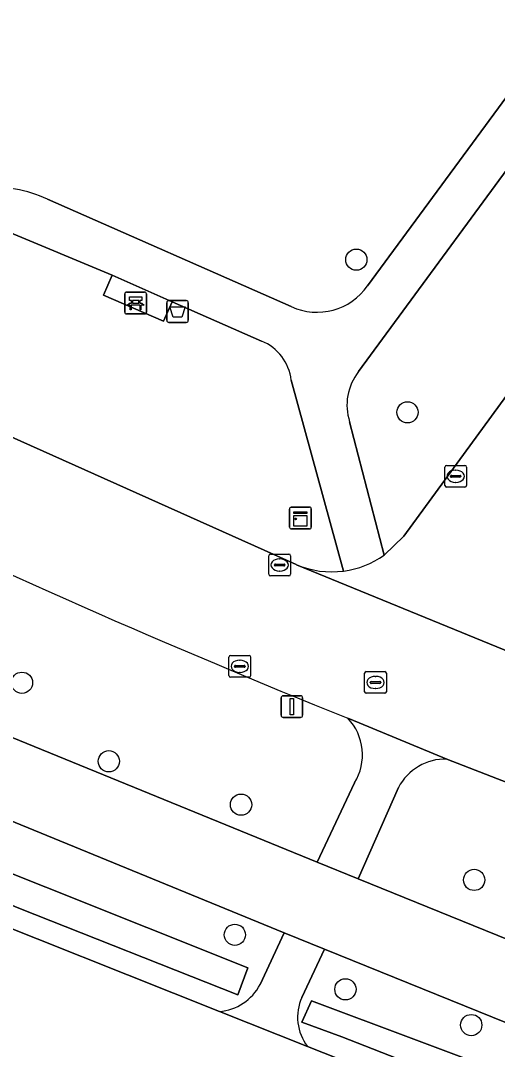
# Model space of a CAD drawing. Extents: x 157320 to 158835, y 386650 to 388491.
# Drawn here: x 158164.36 to 158186.31, y 387328.97 to 387376.33 of the extents above; entities that cross this region are included whole.
import ezdxf

# ---------------------------------------------------------------- set-up
doc = ezdxf.new("R2010")
doc.units = 0
for name, color, linetype in [('IMGEO_Afvalbak', 7, 'Continuous'), ('IMGEO_Bank', 7, 'Continuous'), ('IMGEO_Berm_groen', 7, 'Continuous'), ('IMGEO_Boom', 7, 'Continuous'), ('IMGEO_Fietspad_gesloten', 7, 'Continuous'), ('IMGEO_Fietspad_halfverhard', 7, 'Continuous'), ('IMGEO_Greppel_droge_sloot', 7, 'Continuous'), ('IMGEO_Groenvoorziening', 7, 'Continuous'), ('IMGEO_Kast', 7, 'Continuous'), ('IMGEO_Kolk', 7, 'Continuous'), ('IMGEO_Lichtmast', 7, 'Continuous'), ('IMGEO_Rijbaan_lokaal_gesloten', 7, 'Continuous'), ('IMGEO_Rioolput', 7, 'Continuous'), ('IMGEO_Terreindeel_open', 7, 'Continuous'), ('IMGEO_Voetpad_halfverhard', 7, 'Continuous')]:
    doc.layers.add(name, color=color, linetype=linetype)

msp = doc.modelspace()

# ---------------------------------------------------------------- linework, layer by layer
at = {"layer": 'IMGEO_Afvalbak'}
for p, q in [((158171.091, 387362.536), (158171.091, 387363.336)), ((158171.091, 387363.336), (158171.091, 387362.536)), ((158171.191, 387363.436), (158171.981, 387363.436)), ((158171.981, 387363.436), (158171.191, 387363.436)), ((158172.081, 387363.336), (158172.081, 387362.536)), ((158172.081, 387362.536), (158172.081, 387363.336)), ((158171.981, 387362.436), (158171.191, 387362.436)), ((158171.191, 387362.436), (158171.981, 387362.436))]:
    msp.add_line(p, q, dxfattribs=at)
msp.add_lwpolyline([(158171.234, 387363.15), (158171.938, 387363.15), (158171.789, 387362.68), (158171.383, 387362.68), (158171.234, 387363.15)], dxfattribs=at)
for centre, start, end in [((158171.191, 387363.336), 90, 180), ((158171.191, 387363.336), 90, 180), ((158171.981, 387363.336), 0, 90), ((158171.981, 387363.336), 360, 90), ((158171.191, 387362.536), 180, 270), ((158171.191, 387362.536), 180, 270), ((158171.981, 387362.536), 270, 0), ((158171.981, 387362.536), 270, 0)]:
    msp.add_arc(centre, 0.1, start, end, dxfattribs=at)
at = {"layer": 'IMGEO_Bank'}
for p, q in [((158169.154, 387362.901), (158169.154, 387363.742)), ((158169.154, 387363.742), (158169.154, 387362.901)), ((158169.229, 387363.826), (158170.07, 387363.826)), ((158170.07, 387363.826), (158169.229, 387363.826)), ((158170.154, 387363.751), (158170.154, 387362.91)), ((158170.154, 387362.91), (158170.154, 387363.751)), ((158169.851, 387363.224), (158169.458, 387363.224)), ((158169.463, 387363.332), (158169.463, 387363.438)), ((158169.507, 387363.438), (158169.507, 387363.332)), ((158169.795, 387363.444), (158169.513, 387363.444)), ((158169.513, 387363.326), (158169.795, 387363.326)), ((158169.801, 387363.332), (158169.801, 387363.438)), ((158169.845, 387363.438), (158169.845, 387363.332)), ((158170.079, 387362.826), (158169.238, 387362.826)), ((158169.238, 387362.826), (158170.079, 387362.826))]:
    msp.add_line(p, q, dxfattribs=at)
for points in [[(158169.457, 387363.444), (158169.371, 387363.444), (158169.371, 387363.605), (158169.934, 387363.605), (158169.934, 387363.444), (158169.851, 387363.444)], [(158169.401, 387363.224), (158169.259, 387363.224), (158169.371, 387363.326), (158169.457, 387363.326)], [(158169.451, 387363.217), (158169.451, 387363.01), (158169.408, 387363.01), (158169.408, 387363.217)], [(158169.851, 387363.326), (158169.934, 387363.326), (158170.046, 387363.224), (158169.907, 387363.224)], [(158169.901, 387363.217), (158169.901, 387363.01), (158169.857, 387363.01), (158169.857, 387363.217)]]:
    msp.add_lwpolyline(points, dxfattribs=at)
for centre, radius, start, end in [((158169.232, 387363.748), 0.0779, 92.4484, 184.2845), ((158169.232, 387363.748), 0.0779, 92.4484, 184.2845), ((158170.076, 387363.748), 0.0779, 2.4484, 94.2845), ((158170.076, 387363.748), 0.0779, 2.4484, 94.2845), ((158169.401, 387363.217), 0.00671, 2.8957, 87.1043), ((158169.458, 387363.217), 0.00671, 92.8957, 177.1043), ((158169.456, 387363.437), 0.00671, 2.8957, 87.1043), ((158169.456, 387363.333), 0.00671, 272.8957, 357.1043), ((158169.513, 387363.437), 0.00671, 92.8957, 177.1043), ((158169.513, 387363.333), 0.00671, 182.8957, 267.1043), ((158169.795, 387363.437), 0.00671, 2.8957, 87.1043), ((158169.795, 387363.333), 0.00671, 272.8957, 357.1043), ((158169.852, 387363.437), 0.00671, 92.8957, 177.1043), ((158169.852, 387363.333), 0.00671, 182.8957, 267.1043), ((158169.85, 387363.217), 0.00671, 2.8957, 87.1043), ((158169.907, 387363.217), 0.00671, 92.8957, 177.1043), ((158169.232, 387362.904), 0.0779, 182.4484, 274.2845), ((158169.232, 387362.904), 0.0779, 182.4484, 274.2845), ((158170.076, 387362.904), 0.0779, 272.4484, 4.2845), ((158170.076, 387362.904), 0.0779, 272.4484, 4.2845)]:
    msp.add_arc(centre, radius, start, end, dxfattribs=at)
at = {"layer": 'IMGEO_Berm_groen'}
for points in [[(158075.144, 387386.54), (158119.198, 387362.166), (158123.042, 387360.263), (158125.75, 387359.161), (158134.371, 387355.421), (158178.012, 387337.588), (158179.732, 387341.242)], [(158175.392, 387331.961), (158176.498, 387334.345), (158149.829, 387345.265), (158132.741, 387352.366), (158124.471, 387355.87)], [(158221.254, 387325.716), (158222.09, 387328.153), (158220.759, 387328.558), (158195.012, 387338.047), (158183.983, 387342.334)], [(158181.754, 387341.023), (158179.894, 387336.819), (158196.427, 387330.121), (158233.586, 387314.953), (158272.994, 387299.418), (158274.047, 387299.005), (158289.751, 387292.854), (158290.188, 387292.683)], [(158158.586, 387336.658), (158160.877, 387335.746), (158173.509, 387330.714)], [(158178.354, 387333.585), (158177.312, 387331.364)], [(158177.571, 387329.112), (158217.018, 387313.487), (158222.051, 387311.493), (158224.046, 387315.044), (158195.029, 387326.837), (158178.354, 387333.585)]]:
    msp.add_lwpolyline(points, dxfattribs=at)
for points in [[(158156.205, 387340.147), (158174.821, 387332.734), (158174.363, 387331.489), (158164.277, 387335.479), (158155.693, 387339.03)], [(158187.304, 387327.627), (158220.325, 387314.118), (158222.485, 387313.349), (158222.156, 387312.434), (158211.722, 387316.644), (158201.765, 387320.671), (158189.611, 387325.448), (158179.141, 387329.549), (158177.31, 387330.226), (158177.749, 387331.214)]]:
    msp.add_lwpolyline(points, close=True, dxfattribs=at)
for centre, radius, start, end in [((158331.565, 387722.313), 407.562, 244.34565, 248.08065), ((158177.669, 387342.528), 2.431, 328.0581, 43.8554), ((158183.919, 387339.893), 2.442, 88.4868, 152.4375), ((158173.316, 387333.05), 2.344, 274.7112, 332.3171), ((158179.279, 387330.449), 2.169, 155.0616, 218.0598)]:
    msp.add_arc(centre, radius, start, end, dxfattribs=at)
at = {"layer": 'IMGEO_Boom'}
for centre in [(158179.817, 387365.32), (158182.171, 387358.296), (158164.42, 387345.847), (158168.42, 387342.234), (158174.509, 387340.236), (158185.241, 387336.774), (158174.223, 387334.247), (158179.314, 387331.738), (158185.107, 387330.092)]:
    msp.add_circle(centre, 0.489, dxfattribs=at)
at = {"layer": 'IMGEO_Fietspad_gesloten'}
msp.add_lwpolyline([(158124.471, 387355.87), (158132.741, 387352.366), (158149.829, 387345.265), (158176.498, 387334.345), (158178.354, 387333.585), (158195.029, 387326.837), (158224.046, 387315.044), (158225.213, 387314.57), (158232.134, 387311.757), (158271.569, 387296.126), (158272.304, 387295.835), (158288.418, 387289.45), (158289.751, 387292.854), (158274.047, 387299.005), (158272.994, 387299.418), (158233.586, 387314.953), (158196.427, 387330.121), (158179.894, 387336.819), (158178.012, 387337.588), (158134.371, 387355.421), (158125.75, 387359.161)], dxfattribs=at)
at = {"layer": 'IMGEO_Fietspad_halfverhard'}
for points in [[(158183.983, 387342.334), (158179.953, 387344), (158179.422, 387344.213)], [(158179.732, 387341.242), (158178.012, 387337.588), (158179.894, 387336.819), (158181.754, 387341.023)], [(158177.312, 387331.364), (158178.354, 387333.585), (158176.498, 387334.345), (158175.392, 387331.961)], [(158173.509, 387330.714), (158177.571, 387329.112)]]:
    msp.add_lwpolyline(points, dxfattribs=at)
for centre, radius, start, end in [((158177.669, 387342.528), 2.431, 328.0581, 43.8554), ((158183.919, 387339.893), 2.442, 88.4868, 152.4375), ((158173.316, 387333.05), 2.344, 274.7112, 332.3171), ((158179.279, 387330.449), 2.169, 155.0616, 218.0598)]:
    msp.add_arc(centre, radius, start, end, dxfattribs=at)
at = {"layer": 'IMGEO_Greppel_droge_sloot'}
for points in [[(158156.205, 387340.147), (158155.693, 387339.03), (158164.277, 387335.479), (158174.363, 387331.489), (158174.821, 387332.734)], [(158177.31, 387330.226), (158179.141, 387329.549), (158189.611, 387325.448), (158201.765, 387320.671), (158211.722, 387316.644), (158222.156, 387312.434), (158222.485, 387313.349), (158220.325, 387314.118), (158187.304, 387327.627), (158177.749, 387331.214)]]:
    msp.add_lwpolyline(points, close=True, dxfattribs=at)
at = {"layer": 'IMGEO_Groenvoorziening'}
for points in [[(158204.012, 387387.321), (158198.906, 387385.354), (158198.232, 387384.942), (158197.687, 387384.371), (158179.918, 387360.167)], [(158180.336, 387364.116), (158193.97, 387382.66)], [(158179.508, 387357.862), (158181.099, 387351.724), (158182.001, 387352.593), (158203.469, 387381.991)], [(158154.724, 387365.809), (158138.702, 387374.002), (158137.869, 387374.302), (158136.99, 387374.402), (158134.307, 387374.194), (158134.652, 387371.449), (158134.991, 387371.274), (158144.731, 387366.302), (158158.018, 387359.802), (158177.05, 387351.287)], [(158165.59, 387368.107), (158176.818, 387363.16)], [(158175.453, 387361.578), (158171.344, 387363.383), (158170.944, 387362.487), (158168.175, 387363.684), (158168.568, 387364.602), (158163.675, 387366.646), (158162.902, 387366.647), (158157.005, 387365.526)], [(158179.228, 387350.991), (158176.82, 387359.778)]]:
    msp.add_lwpolyline(points, dxfattribs=at)
for centre, radius, start, end in [((158163.076, 387362.718), 5.947, 64.9918, 94.7642), ((158178.002, 387365.752), 2.85, 245.4434, 324.9621), ((158174.587, 387359.501), 2.25, 7.0643, 67.365), ((158181.866, 387358.631), 2.481, 141.7582, 198.0699), ((158178.674, 387355.072), 4.118, 246.7836, 277.7378)]:
    msp.add_arc(centre, radius, start, end, dxfattribs=at)
at = {"layer": 'IMGEO_Kast'}
for p, q in [((158176.741, 387353.002), (158176.741, 387353.843)), ((158176.741, 387353.843), (158176.741, 387353.002)), ((158176.816, 387353.927), (158177.657, 387353.927)), ((158177.657, 387353.927), (158176.816, 387353.927)), ((158177.741, 387353.852), (158177.741, 387353.011)), ((158177.741, 387353.011), (158177.741, 387353.852)), ((158177.666, 387352.927), (158176.825, 387352.927)), ((158176.825, 387352.927), (158177.666, 387352.927))]:
    msp.add_line(p, q, dxfattribs=at)
for points in [[(158176.936, 387353.717), (158177.536, 387353.717), (158177.536, 387353.632), (158176.936, 387353.632), (158176.936, 387353.717)], [(158176.936, 387353.542), (158177.536, 387353.542), (158177.536, 387353.053), (158176.936, 387353.053), (158176.936, 387353.542)]]:
    msp.add_lwpolyline(points, dxfattribs=at)
msp.add_circle((158177.02, 387353.391), 0.0377, dxfattribs=at)
for centre, start, end in [((158176.819, 387353.849), 92.4484, 184.2845), ((158176.819, 387353.849), 92.4484, 184.2845), ((158177.663, 387353.849), 2.4484, 94.2845), ((158177.663, 387353.849), 2.4484, 94.2845), ((158176.819, 387353.005), 182.4484, 274.2845), ((158176.819, 387353.005), 182.4484, 274.2845), ((158177.663, 387353.005), 272.4484, 4.2845), ((158177.663, 387353.005), 272.4484, 4.2845)]:
    msp.add_arc(centre, 0.0779, start, end, dxfattribs=at)
at = {"layer": 'IMGEO_Kolk'}
for p, q in [((158183.891, 387354.926), (158183.891, 387355.778)), ((158183.966, 387355.852), (158184.818, 387355.852)), ((158184.379, 387355.632), (158184.404, 387355.632)), ((158184.892, 387355.778), (158184.892, 387354.926)), ((158184.15, 387355.346), (158184.15, 387355.358)), ((158184.588, 387355.309), (158184.19, 387355.309)), ((158184.193, 387355.395), (158184.591, 387355.395)), ((158184.402, 387355.072), (158184.377, 387355.072)), ((158184.634, 387355.358), (158184.634, 387355.346)), ((158184.818, 387354.852), (158183.966, 387354.852)), ((158175.787, 387350.844), (158175.787, 387351.696)), ((158175.862, 387351.77), (158176.714, 387351.77)), ((158176.788, 387351.696), (158176.788, 387350.844)), ((158176.046, 387351.264), (158176.046, 387351.276)), ((158176.484, 387351.227), (158176.086, 387351.227)), ((158176.089, 387351.313), (158176.487, 387351.313)), ((158176.275, 387351.55), (158176.3, 387351.55)), ((158176.53, 387351.276), (158176.53, 387351.264)), ((158176.714, 387350.77), (158175.862, 387350.77)), ((158176.298, 387350.99), (158176.273, 387350.99)), ((158173.95, 387346.179), (158173.95, 387347.031)), ((158174.025, 387347.105), (158174.877, 387347.105)), ((158174.951, 387347.031), (158174.951, 387346.179)), ((158174.209, 387346.599), (158174.209, 387346.611)), ((158174.647, 387346.562), (158174.249, 387346.562)), ((158174.252, 387346.648), (158174.65, 387346.648)), ((158174.438, 387346.885), (158174.463, 387346.885)), ((158174.693, 387346.611), (158174.693, 387346.599)), ((158174.877, 387346.105), (158174.025, 387346.105)), ((158174.461, 387346.325), (158174.436, 387346.325))]:
    msp.add_line(p, q, dxfattribs=at)
for points in [[(158183.891, 387354.926), (158183.891, 387355.778)], [(158183.966, 387355.852), (158184.818, 387355.852)], [(158184.892, 387355.778), (158184.892, 387354.926)], [(158184.818, 387354.852), (158183.966, 387354.852)], [(158175.787, 387350.844), (158175.787, 387351.696)], [(158175.862, 387351.77), (158176.714, 387351.77)], [(158176.788, 387351.696), (158176.788, 387350.844)], [(158176.714, 387350.77), (158175.862, 387350.77)], [(158173.95, 387346.179), (158173.95, 387347.031)], [(158174.025, 387347.105), (158174.877, 387347.105)], [(158174.951, 387347.031), (158174.951, 387346.179)], [(158174.877, 387346.105), (158174.025, 387346.105)]]:
    msp.add_lwpolyline(points, dxfattribs=at)
for centre, radius, start, end in [((158183.968, 387355.776), 0.0765, 91.552, 178.448), ((158183.968, 387355.776), 0.0765, 91.552, 178.448), ((158184.816, 387355.776), 0.0765, 1.552, 88.448), ((158184.816, 387355.776), 0.0765, 1.552, 88.448), ((158184.19, 387355.355), 0.0403, 85.8775, 175.7526), ((158184.187, 387355.345), 0.0366, 178.938, 274.7102), ((158184.591, 387355.352), 0.043, 264.8664, 352.4533), ((158184.595, 387355.357), 0.0386, 1.7309, 96.639), ((158183.968, 387354.928), 0.0765, 181.552, 268.448), ((158183.968, 387354.928), 0.0765, 181.552, 268.448), ((158184.816, 387354.928), 0.0765, 271.552, 358.448), ((158184.816, 387354.928), 0.0765, 271.552, 358.448), ((158175.864, 387351.694), 0.0765, 91.552, 178.448), ((158175.864, 387351.694), 0.0765, 91.552, 178.448), ((158176.712, 387351.694), 0.0765, 1.552, 88.448), ((158176.712, 387351.694), 0.0765, 1.552, 88.448), ((158176.086, 387351.273), 0.0403, 85.8775, 175.7526), ((158176.083, 387351.263), 0.0366, 178.938, 274.7102), ((158176.487, 387351.27), 0.043, 264.8664, 352.4533), ((158176.491, 387351.275), 0.0386, 1.7309, 96.639), ((158175.864, 387350.846), 0.0765, 181.552, 268.448), ((158175.864, 387350.846), 0.0765, 181.552, 268.448), ((158176.712, 387350.846), 0.0765, 271.552, 358.448), ((158176.712, 387350.846), 0.0765, 271.552, 358.448), ((158174.027, 387347.029), 0.0765, 91.552, 178.448), ((158174.027, 387347.029), 0.0765, 91.552, 178.448), ((158174.875, 387347.029), 0.0765, 1.552, 88.448), ((158174.875, 387347.029), 0.0765, 1.552, 88.448), ((158174.249, 387346.608), 0.0403, 85.8775, 175.7526), ((158174.246, 387346.598), 0.0366, 178.938, 274.7102), ((158174.65, 387346.605), 0.043, 264.8664, 352.4533), ((158174.654, 387346.61), 0.0386, 1.7309, 96.639), ((158174.027, 387346.181), 0.0765, 181.552, 268.448), ((158174.027, 387346.181), 0.0765, 181.552, 268.448), ((158174.875, 387346.181), 0.0765, 271.552, 358.448), ((158174.875, 387346.181), 0.0765, 271.552, 358.448)]:
    msp.add_arc(centre, radius, start, end, dxfattribs=at)
for centre, major_axis, ratio, start_param, end_param in [((158184.378, 387355.352), (-0.387, 0.002), 0.722429, 4.712389, 7.853982), ((158184.403, 387355.352), (-0.39, 0.002), 0.717154, 1.570796, 4.712389), ((158176.274, 387351.27), (-0.387, 0.002), 0.722429, 4.712389, 7.853982), ((158176.299, 387351.27), (-0.39, 0.002), 0.717154, 1.570796, 4.712389), ((158174.437, 387346.605), (-0.387, 0.002), 0.722429, 4.712389, 7.853982), ((158174.462, 387346.605), (-0.39, 0.002), 0.717154, 1.570796, 4.712389)]:
    msp.add_ellipse(centre, major_axis=major_axis, ratio=ratio, start_param=start_param, end_param=end_param, dxfattribs=at)
at = {"layer": 'IMGEO_Lichtmast'}
for p, q in [((158176.354, 387344.352), (158176.354, 387345.152)), ((158176.354, 387345.152), (158176.354, 387344.352)), ((158176.454, 387345.252), (158177.244, 387345.252)), ((158177.244, 387345.252), (158176.454, 387345.252)), ((158177.344, 387345.152), (158177.344, 387344.352)), ((158177.344, 387344.352), (158177.344, 387345.152)), ((158177.244, 387344.252), (158176.454, 387344.252)), ((158176.454, 387344.252), (158177.244, 387344.252))]:
    msp.add_line(p, q, dxfattribs=at)
msp.add_lwpolyline([(158176.774, 387345.127), (158176.924, 387345.127), (158176.924, 387344.377), (158176.774, 387344.377), (158176.774, 387345.127)], dxfattribs=at)
for centre, start, end in [((158176.454, 387345.152), 90, 180), ((158176.454, 387345.152), 90, 180), ((158177.244, 387345.152), 0, 90), ((158177.244, 387345.152), 360, 90), ((158176.454, 387344.352), 180, 270), ((158176.454, 387344.352), 180, 270), ((158177.244, 387344.352), 270, 0), ((158177.244, 387344.352), 270, 0)]:
    msp.add_arc(centre, 0.1, start, end, dxfattribs=at)
at = {"layer": 'IMGEO_Rijbaan_lokaal_gesloten'}
for points in [[(158220.958, 387334.445), (158189.578, 387346.158), (158177.054, 387351.276), (158177.05, 387351.287), (158158.018, 387359.802), (158144.731, 387366.302), (158134.991, 387371.274), (158134.652, 387371.449), (158134.698, 387371.09), (158122.205, 387377.537), (158122.651, 387377.655), (158121.578, 387378.085), (158112.827, 387382.745)], [(158203.469, 387381.991), (158182.001, 387352.593), (158181.099, 387351.724)], [(158177.05, 387351.287), (158177.054, 387351.276), (158189.578, 387346.158)], [(158179.422, 387344.213), (158179.953, 387344), (158183.983, 387342.334), (158195.012, 387338.047), (158220.759, 387328.558), (158222.09, 387328.153)]]:
    msp.add_lwpolyline(points, dxfattribs=at)
msp.add_lwpolyline([(158177.571, 387329.112), (158173.509, 387330.714), (158160.877, 387335.746), (158158.741, 387330.384), (158171.172, 387325.505), (158173.33, 387324.641), (158201.008, 387313.673), (158202.682, 387313.005), (158214.851, 387308.211), (158217.018, 387313.487)], close=True, dxfattribs=at)
for centre, radius, start, end in [((158331.565, 387722.313), 407.562, 244.34565, 248.08065), ((158178.703, 387355.085), 4.128, 277.3068, 305.4806), ((158178.674, 387355.072), 4.118, 246.7836, 277.7378)]:
    msp.add_arc(centre, radius, start, end, dxfattribs=at)
at = {"layer": 'IMGEO_Rioolput'}
for p, q in [((158180.199, 387345.436), (158180.199, 387346.288)), ((158180.274, 387346.362), (158181.126, 387346.362)), ((158180.687, 387346.142), (158180.712, 387346.142)), ((158181.2, 387346.288), (158181.2, 387345.436)), ((158180.458, 387345.856), (158180.458, 387345.868)), ((158180.896, 387345.819), (158180.498, 387345.819)), ((158180.501, 387345.905), (158180.899, 387345.905)), ((158180.71, 387345.582), (158180.685, 387345.582)), ((158180.942, 387345.868), (158180.942, 387345.856)), ((158181.126, 387345.362), (158180.274, 387345.362))]:
    msp.add_line(p, q, dxfattribs=at)
for points in [[(158180.199, 387345.436), (158180.199, 387346.288)], [(158180.274, 387346.362), (158181.126, 387346.362)], [(158181.2, 387346.288), (158181.2, 387345.436)], [(158181.126, 387345.362), (158180.274, 387345.362)]]:
    msp.add_lwpolyline(points, dxfattribs=at)
for centre, radius, start, end in [((158180.276, 387346.286), 0.0765, 91.552, 178.448), ((158180.276, 387346.286), 0.0765, 91.552, 178.448), ((158181.124, 387346.286), 0.0765, 1.552, 88.448), ((158181.124, 387346.286), 0.0765, 1.552, 88.448), ((158180.498, 387345.865), 0.0403, 85.8775, 175.7526), ((158180.495, 387345.855), 0.0366, 178.938, 274.7102), ((158180.899, 387345.862), 0.043, 264.8664, 352.4533), ((158180.903, 387345.867), 0.0386, 1.7309, 96.639), ((158180.276, 387345.438), 0.0765, 181.552, 268.448), ((158180.276, 387345.438), 0.0765, 181.552, 268.448), ((158181.124, 387345.438), 0.0765, 271.552, 358.448), ((158181.124, 387345.438), 0.0765, 271.552, 358.448)]:
    msp.add_arc(centre, radius, start, end, dxfattribs=at)
for centre, major_axis, ratio, start_param, end_param in [((158180.686, 387345.862), (-0.387, 0.002), 0.722429, 4.712389, 7.853982), ((158180.711, 387345.862), (-0.39, 0.002), 0.717154, 1.570796, 4.712389)]:
    msp.add_ellipse(centre, major_axis=major_axis, ratio=ratio, start_param=start_param, end_param=end_param, dxfattribs=at)
at = {"layer": 'IMGEO_Terreindeel_open'}
msp.add_lwpolyline([(158171.344, 387363.383), (158168.568, 387364.602), (158168.175, 387363.684), (158170.944, 387362.487)], close=True, dxfattribs=at)
at = {"layer": 'IMGEO_Voetpad_halfverhard'}
for points in [[(158179.918, 387360.167), (158197.687, 387384.371), (158198.232, 387384.942), (158198.906, 387385.354), (158204.012, 387387.321), (158203.867, 387387.545), (158202.88, 387389.042), (158198.355, 387387.28)], [(158193.97, 387382.66), (158180.336, 387364.116)], [(158176.818, 387363.16), (158165.59, 387368.107)], [(158157.005, 387365.526), (158162.902, 387366.647), (158163.675, 387366.646), (158168.568, 387364.602), (158171.344, 387363.383), (158175.453, 387361.578)], [(158176.82, 387359.778), (158179.228, 387350.991)], [(158181.099, 387351.724), (158179.508, 387357.862)]]:
    msp.add_lwpolyline(points, dxfattribs=at)
for centre, radius, start, end in [((158163.076, 387362.718), 5.947, 64.9918, 94.7642), ((158178.002, 387365.752), 2.85, 245.4434, 324.9621), ((158174.587, 387359.501), 2.25, 7.0643, 67.365), ((158181.866, 387358.631), 2.481, 141.7582, 198.0699), ((158178.703, 387355.085), 4.128, 277.3068, 305.4806)]:
    msp.add_arc(centre, radius, start, end, dxfattribs=at)

doc.saveas('drawing.dxf')
